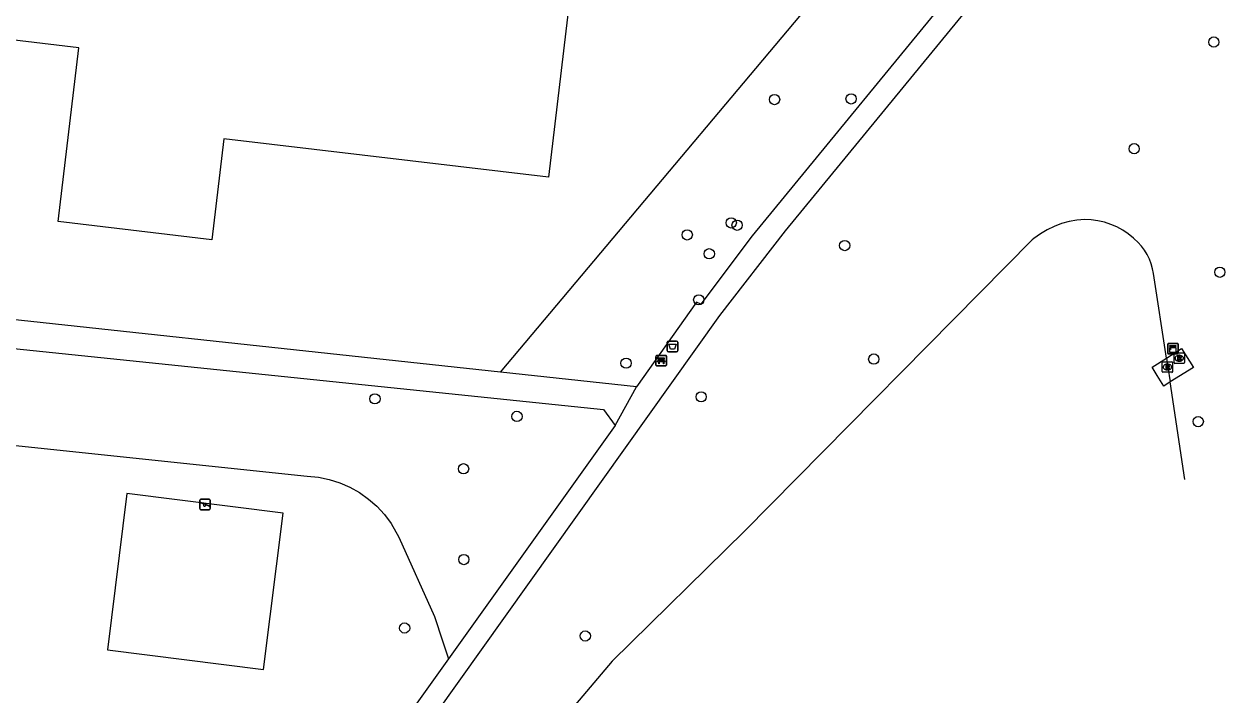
# Model space of a CAD drawing. Extents: x 161928 to 163055, y 386475 to 387428.
# Drawn here: x 162862.7 to 162977.1, y 387180.6 to 387244.5 of the extents above; entities that cross this region are included whole.
import ezdxf

# ---------------------------------------------------------------- set-up
doc = ezdxf.new("R2010")
doc.units = 0
for name, color, linetype in [('IMGEO_Afvalbak', 7, 'Continuous'), ('IMGEO_Bank', 7, 'Continuous'), ('IMGEO_Boom', 7, 'Continuous'), ('IMGEO_Groenvoorziening', 7, 'Continuous'), ('IMGEO_Kast', 7, 'Continuous'), ('IMGEO_Meer_plas_ven_vijver', 7, 'Continuous'), ('IMGEO_Pand', 7, 'Continuous'), ('IMGEO_Rioolput', 7, 'Continuous'), ('IMGEO_Speelvoorziening', 7, 'Continuous'), ('IMGEO_Terreindeel_gesloten', 7, 'Continuous'), ('IMGEO_Voetpad_halfverhard', 7, 'Continuous')]:
    doc.layers.add(name, color=color, linetype=linetype)

msp = doc.modelspace()

# ---------------------------------------------------------------- linework, layer by layer
at = {"layer": 'IMGEO_Afvalbak'}
for p, q in [((162924.1, 387214.26), (162924.89, 387214.26)), ((162924.89, 387214.26), (162924.1, 387214.26)), ((162924, 387213.36), (162924, 387214.16)), ((162924, 387214.16), (162924, 387213.36)), ((162924.89, 387213.26), (162924.1, 387213.26)), ((162924.1, 387213.26), (162924.89, 387213.26)), ((162924.99, 387214.16), (162924.99, 387213.36)), ((162924.99, 387213.36), (162924.99, 387214.16))]:
    msp.add_line(p, q, dxfattribs=at)
msp.add_lwpolyline([(162924.15, 387213.97), (162924.85, 387213.97), (162924.7, 387213.5), (162924.3, 387213.5), (162924.15, 387213.97)], dxfattribs=at)
for centre, start, end in [((162924.1, 387214.16), 90, 180), ((162924.1, 387214.16), 90, 180), ((162924.89, 387214.16), 0, 90), ((162924.89, 387214.16), 360, 90), ((162924.1, 387213.36), 180, 270), ((162924.1, 387213.36), 180, 270), ((162924.89, 387213.36), 270, 0), ((162924.89, 387213.36), 270, 0)]:
    msp.add_arc(centre, 0.1, start, end, dxfattribs=at)
at = {"layer": 'IMGEO_Bank'}
for p, q in [((162922.92, 387211.98), (162922.92, 387212.82)), ((162922.92, 387212.82), (162922.92, 387211.98)), ((162923, 387212.91), (162923.84, 387212.91)), ((162923.84, 387212.91), (162923, 387212.91)), ((162923.23, 387212.41), (162923.23, 387212.52)), ((162923.62, 387212.31), (162923.23, 387212.31)), ((162923.27, 387212.52), (162923.27, 387212.41)), ((162923.56, 387212.53), (162923.28, 387212.53)), ((162923.28, 387212.41), (162923.56, 387212.41)), ((162923.57, 387212.41), (162923.57, 387212.52)), ((162923.61, 387212.52), (162923.61, 387212.41)), ((162923.92, 387212.83), (162923.92, 387211.99)), ((162923.92, 387211.99), (162923.92, 387212.83)), ((162923.85, 387211.91), (162923.01, 387211.91)), ((162923.01, 387211.91), (162923.85, 387211.91))]:
    msp.add_line(p, q, dxfattribs=at)
for points in [[(162923.17, 387212.31), (162923.03, 387212.31), (162923.14, 387212.41), (162923.22, 387212.41)], [(162923.22, 387212.53), (162923.14, 387212.53), (162923.14, 387212.69), (162923.7, 387212.69), (162923.7, 387212.53), (162923.62, 387212.53)], [(162923.22, 387212.3), (162923.22, 387212.09), (162923.18, 387212.09), (162923.18, 387212.3)], [(162923.62, 387212.41), (162923.7, 387212.41), (162923.81, 387212.31), (162923.68, 387212.31)], [(162923.67, 387212.3), (162923.67, 387212.09), (162923.63, 387212.09), (162923.63, 387212.3)]]:
    msp.add_lwpolyline(points, dxfattribs=at)
for centre, radius, start, end in [((162923, 387212.83), 0.0779, 92.4484, 184.2845), ((162923, 387212.83), 0.0779, 92.4484, 184.2845), ((162923, 387211.99), 0.0779, 182.4484, 274.2845), ((162923, 387211.99), 0.0779, 182.4484, 274.2845), ((162923.17, 387212.3), 0.00671, 2.8957, 87.1043), ((162923.22, 387212.52), 0.00671, 2.8957, 87.1043), ((162923.22, 387212.41), 0.00671, 272.8957, 357.1043), ((162923.23, 387212.3), 0.00671, 92.8957, 177.1043), ((162923.28, 387212.52), 0.00671, 92.8957, 177.1043), ((162923.28, 387212.41), 0.00671, 182.8957, 267.1043), ((162923.56, 387212.52), 0.00671, 2.8957, 87.1043), ((162923.56, 387212.41), 0.00671, 272.8957, 357.1043), ((162923.62, 387212.52), 0.00671, 92.8957, 177.1043), ((162923.62, 387212.41), 0.00671, 182.8957, 267.1043), ((162923.62, 387212.3), 0.00671, 2.8957, 87.1043), ((162923.68, 387212.3), 0.00671, 92.8957, 177.1043), ((162923.84, 387212.83), 0.0779, 2.4484, 94.2845), ((162923.84, 387212.83), 0.0779, 2.4484, 94.2845), ((162923.84, 387211.99), 0.0779, 272.4484, 4.2845), ((162923.84, 387211.99), 0.0779, 272.4484, 4.2845)]:
    msp.add_arc(centre, radius, start, end, dxfattribs=at)
at = {"layer": 'IMGEO_Boom'}
for centre in [(162976.07, 387242.76), (162934.22, 387237.28), (162941.51, 387237.34), (162968.48, 387232.6), (162930.09, 387225.53), (162930.65, 387225.31), (162925.9, 387224.39), (162940.9, 387223.37), (162928, 387222.59), (162976.64, 387220.83), (162927, 387218.2), (162920.07, 387212.17), (162943.67, 387212.56), (162896.15, 387208.77), (162927.23, 387208.96), (162909.68, 387207.1), (162974.58, 387206.6), (162904.59, 387202.11), (162904.62, 387193.46), (162898.98, 387186.94), (162916.19, 387186.18)]:
    msp.add_circle(centre, 0.489, dxfattribs=at)
at = {"layer": 'IMGEO_Groenvoorziening'}
for points in [[(162908.1, 387211.3), (162946.2, 387256.63), (162950.52, 387261.11), (162970.79, 387282.16), (162970.82, 387282.2)], [(162851.6, 387214.61), (162851.16, 387209.15), (162851.23, 387208), (162851.47, 387207.26), (162851.86, 387206.59), (162852.38, 387206.02), (162853.01, 387205.57), (162853.71, 387205.25), (162854.35, 387205.11), (162889.7, 387201.4), (162890.76, 387201.3), (162891.79, 387201.1), (162892.8, 387200.78), (162893.77, 387200.36), (162894.69, 387199.85), (162895.55, 387199.23), (162896.34, 387198.54), (162897.06, 387197.76), (162897.69, 387196.91), (162898.43, 387195.61), (162901.83, 387188.03), (162902.59, 387185.73), (162903.15, 387183.99)], [(162971.56, 387212.65), (162973, 387213.56), (162973.37, 387212.96), (162974.12, 387211.76), (162971.9, 387210.38)], [(162885.54, 387182.99), (162887.41, 387197.88), (162872.52, 387199.74), (162870.66, 387184.86), (162885.54, 387182.99)]]:
    msp.add_lwpolyline(points, dxfattribs=at)
at = {"layer": 'IMGEO_Kast'}
for p, q in [((162971.67, 387213.13), (162971.67, 387213.97)), ((162971.67, 387213.97), (162971.67, 387213.13)), ((162971.74, 387214.05), (162972.58, 387214.05)), ((162972.58, 387214.05), (162971.74, 387214.05)), ((162972.67, 387213.98), (162972.67, 387213.14)), ((162972.67, 387213.14), (162972.67, 387213.98)), ((162972.59, 387213.05), (162971.75, 387213.05)), ((162971.75, 387213.05), (162972.59, 387213.05))]:
    msp.add_line(p, q, dxfattribs=at)
for points in [[(162971.86, 387213.84), (162972.46, 387213.84), (162972.46, 387213.76), (162971.86, 387213.76), (162971.86, 387213.84)], [(162971.86, 387213.67), (162972.46, 387213.67), (162972.46, 387213.18), (162971.86, 387213.18), (162971.86, 387213.67)]]:
    msp.add_lwpolyline(points, dxfattribs=at)
msp.add_circle((162971.95, 387213.52), 0.0377, dxfattribs=at)
for centre, start, end in [((162971.75, 387213.97), 92.4484, 184.2845), ((162971.75, 387213.97), 92.4484, 184.2845), ((162971.75, 387213.13), 182.4484, 274.2845), ((162971.75, 387213.13), 182.4484, 274.2845), ((162972.59, 387213.97), 2.4484, 94.2845), ((162972.59, 387213.97), 2.4484, 94.2845), ((162972.59, 387213.13), 272.4484, 4.2845), ((162972.59, 387213.13), 272.4484, 4.2845)]:
    msp.add_arc(centre, 0.0779, start, end, dxfattribs=at)
at = {"layer": 'IMGEO_Meer_plas_ven_vijver'}
for points in [[(162971.56, 387212.65), (162970.33, 387220.7), (162970.24, 387221.17), (162970.1, 387221.64), (162969.93, 387222.09), (162969.71, 387222.52), (162969.46, 387222.94), (162969.17, 387223.32), (162968.84, 387223.68), (162968.49, 387224.02), (162968.42, 387224.08), (162967.92, 387224.48), (162967.39, 387224.83), (162966.83, 387225.14), (162966.25, 387225.39), (162965.64, 387225.59), (162965.02, 387225.74), (162964.39, 387225.83), (162963.78, 387225.86), (162963.03, 387225.8), (162962.29, 387225.66), (162961.57, 387225.46), (162960.86, 387225.19), (162960.19, 387224.87), (162959.54, 387224.48), (162958.93, 387224.04), (162958.77, 387223.91), (162931.35, 387196.16), (162918.76, 387183.77), (162905.51, 387168.12)], [(162971.9, 387210.38), (162971.29, 387209.99), (162970.68, 387211), (162970.19, 387211.79), (162971.56, 387212.65)], [(162973.32, 387201.08), (162971.9, 387210.38)]]:
    msp.add_lwpolyline(points, dxfattribs=at)
at = {"layer": 'IMGEO_Pand'}
msp.add_lwpolyline([(162914.71, 387247.04), (162912.68, 387229.89), (162881.75, 387233.54), (162880.61, 387223.93), (162865.98, 387225.66), (162867.94, 387242.21), (162855.93, 387243.63), (162856.68, 387250), (162857.66, 387258.3), (162881.86, 387255.45), (162881.33, 387250.98), (162889.66, 387250), (162914.71, 387247.04)], dxfattribs=at)
at = {"layer": 'IMGEO_Rioolput'}
for p, q in [((162972.35, 387213.14), (162973.2, 387213.14)), ((162971.14, 387211.37), (162971.14, 387212.22)), ((162971.22, 387212.3), (162972.07, 387212.3)), ((162971.63, 387212.08), (162971.65, 387212.08)), ((162972.14, 387212.22), (162972.14, 387211.37)), ((162972.28, 387212.22), (162972.28, 387213.07)), ((162973.2, 387212.14), (162972.35, 387212.14)), ((162972.79, 387212.36), (162972.76, 387212.36)), ((162972.77, 387212.92), (162972.79, 387212.92)), ((162973.28, 387213.07), (162973.28, 387212.22)), ((162972.07, 387211.3), (162971.22, 387211.3)), ((162971.65, 387211.52), (162971.63, 387211.52))]:
    msp.add_line(p, q, dxfattribs=at)
for points in [[(162972.35, 387213.14), (162973.2, 387213.14)], [(162971.14, 387211.37), (162971.14, 387212.22)], [(162971.22, 387212.3), (162972.07, 387212.3)], [(162971.73, 387211.99), (162971.48, 387212), (162971.48, 387211.6)], [(162972.14, 387212.22), (162972.14, 387211.37)], [(162972.28, 387212.22), (162972.28, 387213.07)], [(162973.2, 387212.14), (162972.35, 387212.14)], [(162972.87, 387212.84), (162972.61, 387212.84), (162972.61, 387212.44)], [(162972.61, 387212.44), (162972.74, 387212.44), (162972.74, 387212.6), (162972.75, 387212.6)], [(162972.79, 387212.76), (162972.74, 387212.76), (162972.74, 387212.68)], [(162972.74, 387212.68), (162972.79, 387212.68)], [(162972.8, 387212.57), (162972.87, 387212.44), (162973.01, 387212.44), (162972.94, 387212.57)], [(162973.28, 387213.07), (162973.28, 387212.22)], [(162972.07, 387211.3), (162971.22, 387211.3)], [(162971.48, 387211.6), (162971.6, 387211.6), (162971.6, 387211.76), (162971.61, 387211.76)], [(162971.66, 387211.92), (162971.6, 387211.92), (162971.6, 387211.83)], [(162971.6, 387211.83), (162971.65, 387211.83)], [(162971.66, 387211.73), (162971.73, 387211.6), (162971.87, 387211.6), (162971.81, 387211.72)]]:
    msp.add_lwpolyline(points, dxfattribs=at)
for centre, radius, start, end in [((162972.35, 387213.07), 0.0765, 91.552, 178.448), ((162972.35, 387213.07), 0.0765, 91.552, 178.448), ((162973.2, 387213.07), 0.0765, 1.552, 88.448), ((162973.2, 387213.07), 0.0765, 1.552, 88.448), ((162971.22, 387212.22), 0.0765, 91.552, 178.448), ((162971.22, 387212.22), 0.0765, 91.552, 178.448), ((162971.73, 387211.88), 0.109, 350.3612, 89.416), ((162972.07, 387212.22), 0.0765, 1.552, 88.448), ((162972.07, 387212.22), 0.0765, 1.552, 88.448), ((162972.35, 387212.22), 0.0765, 181.552, 268.448), ((162972.35, 387212.22), 0.0765, 181.552, 268.448), ((162972.75, 387212.55), 0.0533, 26.0293, 88.6989), ((162972.8, 387212.66), 0.0964, 77.0061, 93.1865), ((162972.77, 387212.87), 0.19, 274.7715, 282.9687), ((162972.81, 387212.72), 0.0378, 276.6634, 79.6772), ((162972.87, 387212.73), 0.109, 350.3612, 89.416), ((162972.86, 387212.73), 0.112, 277.5842, 350.9817), ((162972.85, 387212.51), 0.108, 29.5134, 73.7905), ((162973.2, 387212.22), 0.0765, 271.552, 358.448), ((162973.2, 387212.22), 0.0765, 271.552, 358.448), ((162971.22, 387211.37), 0.0765, 181.552, 268.448), ((162971.22, 387211.37), 0.0765, 181.552, 268.448), ((162971.61, 387211.71), 0.0533, 26.0293, 88.6989), ((162971.64, 387212.02), 0.19, 274.7715, 282.9687), ((162971.66, 387211.82), 0.0964, 77.0061, 93.1865), ((162971.68, 387211.88), 0.0378, 276.6634, 79.6772), ((162971.73, 387211.88), 0.112, 277.5842, 350.9817), ((162971.71, 387211.67), 0.108, 29.5134, 73.7905), ((162972.07, 387211.37), 0.0765, 271.552, 358.448), ((162972.07, 387211.37), 0.0765, 271.552, 358.448)]:
    msp.add_arc(centre, radius, start, end, dxfattribs=at)
for centre, major_axis, ratio, start_param, end_param in [((162971.63, 387211.8), (-0.387, 0.002), 0.722429, 4.712389, 7.853982), ((162971.65, 387211.8), (-0.39, 0.002), 0.717154, 1.570796, 4.712389), ((162972.76, 387212.64), (-0.387, 0.002), 0.722429, 4.712389, 7.853982), ((162972.79, 387212.64), (-0.39, 0.002), 0.717154, 1.570796, 4.712389)]:
    msp.add_ellipse(centre, major_axis=major_axis, ratio=ratio, start_param=start_param, end_param=end_param, dxfattribs=at)
at = {"layer": 'IMGEO_Speelvoorziening'}
for p, q in [((162879.46, 387198.31), (162879.46, 387199.11)), ((162879.46, 387199.11), (162879.46, 387198.31)), ((162879.84, 387198.74), (162879.5, 387198.88)), ((162879.53, 387198.94), (162880.4, 387198.58)), ((162879.56, 387199.21), (162880.35, 387199.21)), ((162880.35, 387199.21), (162879.56, 387199.21)), ((162880.38, 387198.52), (162880.04, 387198.66)), ((162880.45, 387199.11), (162880.45, 387198.31)), ((162880.45, 387198.31), (162880.45, 387199.11)), ((162880.35, 387198.21), (162879.56, 387198.21)), ((162879.56, 387198.21), (162880.35, 387198.21))]:
    msp.add_line(p, q, dxfattribs=at)
for centre, radius, start, end in [((162879.56, 387199.11), 0.1, 90, 180), ((162879.56, 387199.11), 0.1, 90, 180), ((162879.56, 387198.31), 0.1, 180, 270), ((162879.56, 387198.31), 0.1, 180, 270), ((162879.51, 387198.91), 0.0327, 68.078, 248.078), ((162879.92, 387198.65), 0.12, 130.9928, 5.1632), ((162880.35, 387199.11), 0.1, 0, 90), ((162880.35, 387199.11), 0.1, 360, 90), ((162880.35, 387198.31), 0.1, 270, 0), ((162880.35, 387198.31), 0.1, 270, 0), ((162880.39, 387198.55), 0.0327, 248.078, 68.078)]:
    msp.add_arc(centre, radius, start, end, dxfattribs=at)
at = {"layer": 'IMGEO_Terreindeel_gesloten'}
msp.add_lwpolyline([(162971.56, 387212.65), (162971.69, 387211.79), (162971.9, 387210.38)], dxfattribs=at)
at = {"layer": 'IMGEO_Voetpad_halfverhard'}
for points in [[(162972.5, 387273.12), (162972.27, 387273.07), (162965.88, 387265.54), (162953.15, 387250), (162932.09, 387224.31), (162927.21, 387217.79), (162926.79, 387217.97), (162921.06, 387209.9)], [(162973.24, 387269.78), (162973.11, 387269.76), (162972.02, 387269.65), (162955.91, 387250), (162935.22, 387224.76), (162928.97, 387216.72), (162856.58, 387115.19), (162848.61, 387104.02)], [(162908.1, 387211.3), (162848.04, 387217.79)], [(162851.6, 387214.61), (162917.92, 387207.75), (162919.04, 387206.22)], [(162921.06, 387209.9), (162908.1, 387211.3)], [(162919.04, 387206.22), (162921.06, 387209.9)], [(162919.04, 387206.22), (162903.15, 387183.99)], [(162903.15, 387183.99), (162893.25, 387170.13), (162888.17, 387163.04)]]:
    msp.add_lwpolyline(points, dxfattribs=at)

doc.saveas('drawing.dxf')
